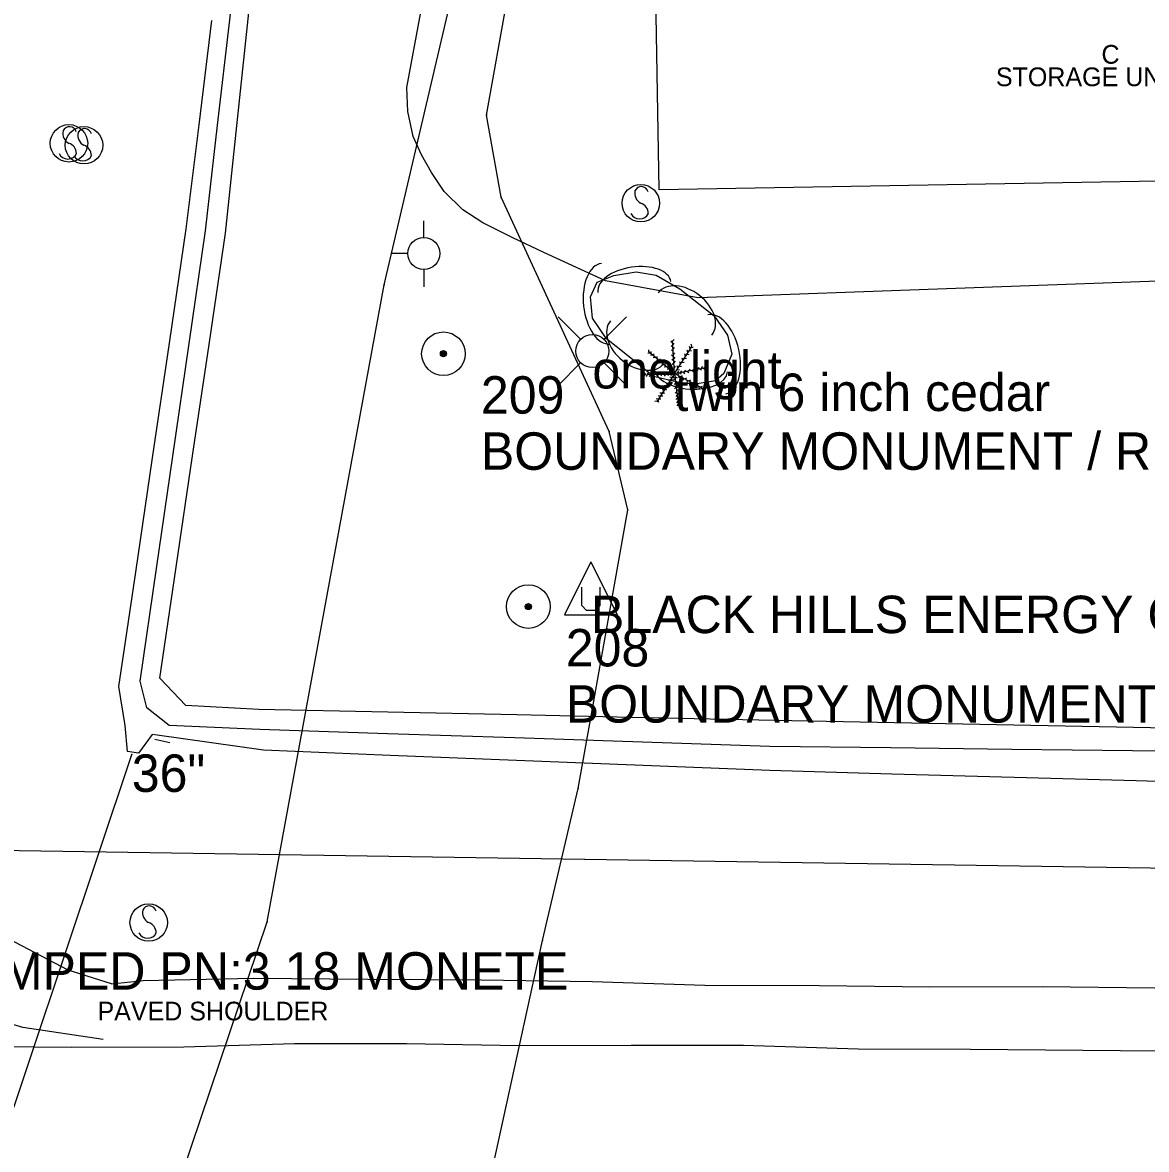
# Model space of a CAD drawing. Extents: x 1802180 to 1804859, y 572524 to 575172.
# Drawn here: x 1803540.3 to 1803690.4, y 573826.9 to 573977.4 of the extents above; entities that cross this region are included whole.
import ezdxf

# ---------------------------------------------------------------- set-up
doc = ezdxf.new("R2010")
doc.units = 0
for name, color, linetype in [('EX_EDGE_PAVEMENT', 7, 'Continuous'), ('EX_SHOULDER', 7, 'Continuous'), ('S_BASELINE', 7, 'Continuous'), ('S_BUILDING', 7, 'Continuous'), ('S_BUILDING_ANNOT', 7, 'Continuous'), ('S_CROSS_DRAIN', 7, 'Continuous'), ('S_CROSS_DRAIN_ANNOT', 7, 'Continuous'), ('S_DITCHLINE', 7, 'Continuous'), ('S_DRG_PT_SYM', 7, 'Continuous'), ('S_GAS_UTILITIES', 7, 'Continuous'), ('S_IRON_PIN', 7, 'Continuous'), ('S_IRON_PIN_ANNOT', 7, 'Continuous'), ('S_PARKING', 7, 'Continuous'), ('S_PRIMARY_CTL_ANNOT', 7, 'Continuous'), ('S_SHOULDER_ANNOT', 7, 'Continuous'), ('S_SIGN', 7, 'Continuous'), ('S_TREE', 7, 'Continuous'), ('S_TREE_ANNOT', 7, 'Continuous'), ('S_UNDERGROUND_CABLE', 7, 'Continuous'), ('S_UTILITY_POLE', 7, 'Continuous'), ('S_UTILITY_POLE_ANNOT', 7, 'Continuous'), ('S_UTL_PT_SYM', 7, 'Continuous'), ('S_WALL', 7, 'Continuous'), ('S_WATER_UTILITIES', 7, 'Continuous')]:
    doc.layers.add(name, color=color, linetype=linetype)

msp = doc.modelspace()

# ---------------------------------------------------------------- linework, layer by layer
at = {"layer": 'EX_EDGE_PAVEMENT'}
for points in [[(1803551.05, 573841.62), (1803540.31, 573843.22), (1803534.62, 573844.91)], [(1803696.89, 573840.03), (1803681.89, 573840.14), (1803666.89, 573840.27), (1803651.89, 573840.35), (1803636.56, 573840.83), (1803621.56, 573840.82), (1803606.56, 573840.79), (1803591.57, 573841.04), (1803576.57, 573841.06), (1803561.83, 573840.62), (1803546.83, 573840.56), (1803531.9, 573840.68)]]:
    msp.add_lwpolyline(points, dxfattribs=at)
at = {"layer": 'EX_SHOULDER'}
for points in [[(1803552.16, 573849.04), (1803546.37, 573850.89), (1803535.73, 573856.46), (1803527.96, 573862.02), (1803520.52, 573872.35), (1803517.64, 573879.31)], [(1803552.16, 573849.04), (1803556.36, 573849.5), (1803571.13, 573849.83), (1803586.4, 573849.69), (1803601.53, 573849.58), (1803616.38, 573849.36), (1803631.39, 573848.89), (1803646.64, 573848.83), (1803661.43, 573848.66), (1803676.46, 573848.68), (1803691.44, 573848.53), (1803706.35, 573848.42), (1803721.38, 573848.45), (1803736.44, 573848.38), (1803751.47, 573848.24), (1803768.59, 573848.06)]]:
    msp.add_lwpolyline(points, dxfattribs=at)
at = {"layer": 'S_BASELINE'}
msp.add_line((1803445.92, 573868.28), (1804267.05, 573855.8), dxfattribs=at)
at = {"layer": 'S_BUILDING'}
msp.add_lwpolyline([(1803624.74, 573986.2), (1803745.24, 573988.24), (1803745.82, 573957.19), (1803625.29, 573955.09), (1803624.74, 573986.2)], dxfattribs=at)
at = {"layer": 'S_CROSS_DRAIN'}
msp.add_line((1803510.3, 573746.58), (1803554.86, 573879.69), dxfattribs=at)
at = {"layer": 'S_DITCHLINE'}
for points in [[(1803704.66, 573879.99), (1803688.52, 573880.18), (1803672.38, 573880.37), (1803656.23, 573880.56), (1803640.09, 573880.76), (1803623.06, 573881.32), (1803606.02, 573881.89), (1803588.99, 573882.45), (1803571.95, 573883.02), (1803559.85, 573883.54), (1803556.86, 573885.91), (1803555.98, 573889.47), (1803558.16, 573904.5), (1803560.35, 573919.53), (1803562.53, 573934.57), (1803564.71, 573949.6), (1803566.33, 573963.71), (1803567.94, 573977.81), (1803569.56, 573991.91), (1803571.17, 574006.02), (1803572.73, 574023.07), (1803574.28, 574040.12), (1803575.84, 574057.17), (1803577.4, 574074.22)], [(1803704.61, 573882.97), (1803688.64, 573883.29), (1803672.67, 573883.61), (1803656.7, 573883.92), (1803640.73, 573884.24), (1803623.51, 573884.6), (1803606.29, 573884.96), (1803589.06, 573885.32), (1803571.84, 573885.68), (1803562.06, 573886.21), (1803558.59, 573889.86), (1803560.79, 573904.72), (1803562.98, 573919.58), (1803565.18, 573934.44), (1803567.38, 573949.3), (1803568.89, 573963.62), (1803570.4, 573977.94), (1803571.9, 573992.25), (1803573.41, 574006.57), (1803575.02, 574023.18), (1803576.63, 574039.79), (1803578.24, 574056.4), (1803579.85, 574073.01), (1803578.49, 574074.28)], [(1803705.33, 573875.68), (1803689.01, 573876.15), (1803672.69, 573876.61), (1803656.37, 573877.07), (1803640.05, 573877.54), (1803623.15, 573878.21), (1803606.25, 573878.89), (1803589.35, 573879.57), (1803572.45, 573880.24), (1803558.27, 573882.27), (1803557.6, 573882.37), (1803555.78, 573879.85), (1803554.28, 573880.09), (1803553.99, 573883.57), (1803553.15, 573888.77), (1803555.4, 573904.05), (1803557.64, 573919.32), (1803559.89, 573934.6), (1803562.13, 573949.87), (1803563.85, 573963.78), (1803565.57, 573977.68)]]:
    msp.add_lwpolyline(points, dxfattribs=at)
at = {"layer": 'S_DRG_PT_SYM'}
msp.add_lwpolyline([(1803554.86, 573879.69), (1803554.86, 573879.74), (1803554.86, 573879.69), (1803554.81, 573879.69), (1803554.86, 573879.69), (1803554.86, 573879.64), (1803554.86, 573879.69), (1803554.91, 573879.69)], dxfattribs=at)
at = {"layer": 'S_GAS_UTILITIES'}
for p, q in [((1803602.24, 573965.08), (1803622.65, 574080.31)), ((1803604.17, 573954.1), (1803602.24, 573965.08)), ((1803618.61, 573922.83), (1803604.17, 573954.1)), ((1803621.1, 573912.37), (1803618.61, 573922.83)), ((1803616.35, 573885.57), (1803621.1, 573912.37)), ((1803614.48, 573875.13), (1803616.35, 573885.57)), ((1803609.69, 573854.86), (1803614.48, 573875.13)), ((1803591.51, 573771.48), (1803609.69, 573854.86))]:
    msp.add_line(p, q, dxfattribs=at)
at = {"layer": 'S_IRON_PIN'}
for centre, radius in [((1803596.48, 573933.2), 2.91), ((1803596.48, 573933.2), 0.411), ((1803596.48, 573933.2), 0.262), ((1803596.48, 573933.2), 0.212), ((1803596.48, 573933.2), 0.145), ((1803596.48, 573933.2), 0.0822), ((1803596.48, 573933.2), 0.0581), ((1803607.82, 573899.44), 2.91), ((1803607.82, 573899.44), 0.411), ((1803607.82, 573899.44), 0.262), ((1803607.82, 573899.44), 0.212), ((1803607.82, 573899.44), 0.145), ((1803607.82, 573899.44), 0.0822), ((1803607.82, 573899.44), 0.0581)]:
    msp.add_circle(centre, radius, dxfattribs=at)
at = {"layer": 'S_PARKING'}
msp.add_lwpolyline([(1803699.33, 573943.14), (1803630.52, 573940.68), (1803618.14, 573942.95), (1803609.88, 573946.7), (1803605.75, 573948.68), (1803601.73, 573950.67), (1803599.05, 573952.43), (1803596.58, 573954.87), (1803594.9, 573957.42), (1803593.55, 573959.76), (1803592.43, 573962.2), (1803591.74, 573965.54), (1803591.61, 573968.77), (1803593.46, 573978.8), (1803598.48, 574020.7), (1803596.6, 574039.63)], dxfattribs=at)
at = {"layer": 'S_SIGN'}
for centre in [(1803546.47, 573961.3), (1803548.48, 573961.04), (1803622.84, 573953.3), (1803557.12, 573857.24)]:
    msp.add_circle(centre, 2.5, dxfattribs=at)
for centre, radius, start, end in [((1803547.16, 573962.63), 1.51, 167.1196, 241.9813), ((1803546.54, 573962.57), 0.952, 16.5258, 156.8957), ((1803549.16, 573962.37), 1.51, 167.1196, 241.9813), ((1803548.55, 573962.31), 0.952, 16.5258, 156.8957), ((1803546.06, 573959.96), 1.4, 358.6529, 73.7063), ((1803548.06, 573959.7), 1.4, 358.6529, 73.7063), ((1803546.32, 573960.48), 1.28, 204.641, 335.359), ((1803548.32, 573960.22), 1.28, 204.641, 335.359), ((1803623.53, 573954.63), 1.51, 167.1196, 241.9813), ((1803622.92, 573954.57), 0.952, 16.5258, 156.8957), ((1803622.69, 573952.48), 1.28, 204.641, 335.359), ((1803622.43, 573951.96), 1.4, 358.6529, 73.7063), ((1803557.81, 573858.57), 1.51, 167.1196, 241.9813), ((1803557.2, 573858.51), 0.952, 16.5258, 156.8957), ((1803556.71, 573855.9), 1.4, 358.6529, 73.7063), ((1803556.97, 573856.42), 1.28, 204.641, 335.359)]:
    msp.add_arc(centre, radius, start, end, dxfattribs=at)
at = {"layer": 'S_TREE'}
for p, q in [((1803627.1, 573934.63), (1803626.87, 573934.83)), ((1803627.13, 573934.07), (1803626.9, 573934.26)), ((1803627.35, 573930.55), (1803627.08, 573934.99)), ((1803627.09, 573934.88), (1803627.28, 573935.11)), ((1803627.12, 573934.4), (1803627.31, 573934.63)), ((1803627.15, 573933.8), (1803627.34, 573934.03)), ((1803627.35, 573930.55), (1803629.69, 573934.23)), ((1803629.42, 573933.86), (1803629.33, 573934.15)), ((1803629.56, 573934.02), (1803629.85, 573934.06)), ((1803629.67, 573934.2), (1803629.58, 573934.49)), ((1803624.07, 573933.29), (1803623.77, 573933.25)), ((1803627.35, 573930.55), (1803623.89, 573933.46)), ((1803623.92, 573933.43), (1803623.92, 573933.73)), ((1803624.41, 573933.01), (1803624.12, 573932.99)), ((1803624.24, 573933.18), (1803624.24, 573933.48)), ((1803624.78, 573932.69), (1803624.48, 573932.67)), ((1803624.6, 573932.89), (1803624.6, 573933.19)), ((1803625.01, 573932.53), (1803625.01, 573932.83)), ((1803625.42, 573932.2), (1803625.42, 573932.5)), ((1803627.16, 573933.49), (1803626.93, 573933.69)), ((1803627.18, 573932.83), (1803626.96, 573933.03)), ((1803627.22, 573932.24), (1803627, 573932.44)), ((1803627.19, 573933.09), (1803627.38, 573933.32)), ((1803627.26, 573932.52), (1803627.45, 573932.76)), ((1803628.45, 573932.32), (1803628.36, 573932.61)), ((1803628.67, 573932.56), (1803628.96, 573932.61)), ((1803628.83, 573932.89), (1803628.74, 573933.18)), ((1803628.99, 573933.1), (1803629.29, 573933.15)), ((1803629.12, 573933.41), (1803629.04, 573933.69)), ((1803629.31, 573933.59), (1803629.61, 573933.64)), ((1803625.23, 573932.32), (1803624.94, 573932.29)), ((1803625.6, 573931.99), (1803625.3, 573931.96)), ((1803625.93, 573931.72), (1803625.63, 573931.7)), ((1803625.74, 573931.92), (1803625.74, 573932.22)), ((1803626.27, 573931.43), (1803625.97, 573931.4)), ((1803626.11, 573931.61), (1803626.11, 573931.91)), ((1803626.64, 573931.13), (1803626.34, 573931.11)), ((1803626.48, 573931.31), (1803626.48, 573931.61)), ((1803626.83, 573930.99), (1803626.83, 573931.29)), ((1803627.26, 573931.67), (1803627.04, 573931.87)), ((1803627.27, 573931.05), (1803627.05, 573931.25)), ((1803627.27, 573931.95), (1803627.46, 573932.19)), ((1803627.3, 573931.28), (1803627.48, 573931.52)), ((1803627.35, 573930.55), (1803631.77, 573931.42)), ((1803627.7, 573931.04), (1803628, 573931.08)), ((1803627.8, 573931.3), (1803627.71, 573931.59)), ((1803627.73, 573930.63), (1803627.93, 573930.86)), ((1803627.98, 573931.5), (1803628.28, 573931.55)), ((1803628.16, 573931.83), (1803628.07, 573932.12)), ((1803628.13, 573930.69), (1803628.33, 573930.91)), ((1803628.32, 573932.05), (1803628.61, 573932.09)), ((1803628.66, 573930.8), (1803628.86, 573931.02)), ((1803629, 573930.86), (1803629.26, 573930.7)), ((1803629.22, 573930.92), (1803629.43, 573931.15)), ((1803629.61, 573930.99), (1803629.86, 573930.83)), ((1803629.86, 573931.07), (1803630.06, 573931.29)), ((1803630.19, 573931.09), (1803630.44, 573930.93)), ((1803630.45, 573931.16), (1803630.65, 573931.38)), ((1803630.7, 573931.21), (1803630.95, 573931.05)), ((1803630.93, 573931.26), (1803631.13, 573931.48)), ((1803631.12, 573931.3), (1803631.38, 573931.14)), ((1803631.38, 573931.35), (1803631.58, 573931.57)), ((1803631.53, 573931.36), (1803631.78, 573931.2)), ((1803631.6, 573931.4), (1803631.81, 573931.62)), ((1803622.98, 573930.34), (1803622.85, 573930.07)), ((1803627.35, 573930.55), (1803622.9, 573930.34)), ((1803623.13, 573930.36), (1803622.96, 573930.61)), ((1803623.33, 573930.36), (1803623.2, 573930.09)), ((1803623.52, 573930.39), (1803623.35, 573930.63)), ((1803623.67, 573930.38), (1803623.54, 573930.11)), ((1803623.92, 573930.39), (1803623.75, 573930.63)), ((1803624.09, 573930.39), (1803623.96, 573930.13)), ((1803624.32, 573930.41), (1803624.15, 573930.66)), ((1803624.6, 573930.42), (1803624.47, 573930.15)), ((1803624.89, 573930.42), (1803624.72, 573930.67)), ((1803627.35, 573930.55), (1803624.97, 573926.78)), ((1803625.16, 573930.45), (1803625.03, 573930.18)), ((1803625.44, 573930.46), (1803625.27, 573930.71)), ((1803625.65, 573930.47), (1803625.51, 573930.2)), ((1803625.92, 573930.48), (1803625.75, 573930.72)), ((1803626.12, 573930.49), (1803625.98, 573930.22)), ((1803626.36, 573930.52), (1803626.19, 573930.76)), ((1803626.58, 573930.5), (1803626.44, 573930.23)), ((1803626.78, 573929.68), (1803626.48, 573929.65)), ((1803626.69, 573930.55), (1803626.52, 573930.8)), ((1803626.65, 573929.45), (1803626.73, 573929.16)), ((1803627, 573930.83), (1803626.7, 573930.81)), ((1803627.02, 573930.05), (1803626.72, 573930.02)), ((1803626.96, 573930.51), (1803626.83, 573930.24)), ((1803626.93, 573929.89), (1803627.01, 573929.6)), ((1803627.14, 573930.23), (1803627.22, 573929.94)), ((1803627.41, 573929.87), (1803627.22, 573929.65)), ((1803627.35, 573930.55), (1803631.27, 573928.5)), ((1803627.35, 573930.55), (1803627.88, 573926.18)), ((1803627.43, 573930.12), (1803627.68, 573929.97)), ((1803627.47, 573929.57), (1803627.72, 573929.41)), ((1803627.68, 573930.37), (1803627.94, 573930.51)), ((1803627.86, 573930.27), (1803627.93, 573929.98)), ((1803627.97, 573930.67), (1803628.22, 573930.51)), ((1803628.16, 573930.14), (1803628.42, 573930.28)), ((1803628.44, 573929.97), (1803628.51, 573929.68)), ((1803628.49, 573930.74), (1803628.74, 573930.58)), ((1803628.71, 573929.84), (1803628.98, 573929.98)), ((1803628.98, 573929.69), (1803629.05, 573929.4)), ((1803629.27, 573929.56), (1803629.53, 573929.7)), ((1803629.5, 573929.42), (1803629.57, 573929.13)), ((1803629.75, 573929.3), (1803630.02, 573929.44)), ((1803625.69, 573927.95), (1803625.39, 573927.92)), ((1803625.99, 573928.4), (1803625.69, 573928.37)), ((1803625.85, 573928.15), (1803625.93, 573927.86)), ((1803626.25, 573928.82), (1803625.96, 573928.79)), ((1803626.14, 573928.61), (1803626.21, 573928.32)), ((1803626.51, 573929.24), (1803626.21, 573929.21)), ((1803626.4, 573929.04), (1803626.47, 573928.75)), ((1803627.48, 573929.29), (1803627.28, 573929.07)), ((1803627.56, 573928.73), (1803627.36, 573928.5)), ((1803627.63, 573928.16), (1803627.44, 573927.94)), ((1803627.55, 573929), (1803627.81, 573928.85)), ((1803627.61, 573928.45), (1803627.87, 573928.3)), ((1803627.69, 573927.94), (1803627.94, 573927.79)), ((1803630.03, 573929.12), (1803630.11, 573928.83)), ((1803630.29, 573929.03), (1803630.55, 573929.17)), ((1803630.55, 573928.87), (1803630.62, 573928.57)), ((1803630.83, 573928.75), (1803631.1, 573928.89)), ((1803631.04, 573928.61), (1803631.11, 573928.32)), ((1803631.23, 573928.54), (1803631.49, 573928.68)), ((1803625, 573926.86), (1803624.7, 573926.83)), ((1803625.2, 573927.16), (1803624.9, 573927.13)), ((1803625.12, 573927.02), (1803625.2, 573926.73)), ((1803625.45, 573927.58), (1803625.16, 573927.54)), ((1803625.35, 573927.37), (1803625.43, 573927.08)), ((1803625.61, 573927.77), (1803625.68, 573927.48)), ((1803627.7, 573927.71), (1803627.5, 573927.48)), ((1803627.73, 573927.32), (1803627.54, 573927.1)), ((1803627.79, 573926.88), (1803627.6, 573926.65)), ((1803627.84, 573926.46), (1803627.64, 573926.23)), ((1803627.72, 573927.51), (1803627.97, 573927.35)), ((1803627.76, 573927.1), (1803628.02, 573926.95)), ((1803627.83, 573926.64), (1803628.08, 573926.48)), ((1803627.87, 573926.3), (1803628.12, 573926.14))]:
    msp.add_line(p, q, dxfattribs=at)
msp.add_lwpolyline([(1803624.55, 573930.17), (1803620.84, 573933.14), (1803618.26, 573935.19), (1803616.4, 573937.96), (1803616.1, 573940.81), (1803617.01, 573942.74), (1803619.22, 573943.67), (1803622.2, 573944.12), (1803624.91, 573943.7), (1803628.06, 573941.87), (1803632.63, 573938.26), (1803634.42, 573935.7), (1803635.01, 573933.14), (1803633.95, 573930.57), (1803632.82, 573929.57), (1803630.11, 573929.13), (1803628.26, 573929.26), (1803624.55, 573930.17)], dxfattribs=at)
for centre, major_axis, ratio in [((1803618.16, 573939.88), (0.57, -5.38), 0.55008), ((1803621.99, 573942.11), (-4.88, -0.72), 0.540699), ((1803628.75, 573938.52), (-3.59, 2.83), 0.685311), ((1803633.01, 573933.11), (-1.2, 5.28), 0.55008), ((1803622.35, 573934.74), (3.57, -2.85), 0.685311), ((1803629.52, 573931.14), (4.92, -0.35), 0.540699)]:
    msp.add_ellipse(centre, major_axis=major_axis, ratio=ratio, start_param=3.141593, end_param=6.283185, dxfattribs=at)
at = {"layer": 'S_UNDERGROUND_CABLE'}
for p, q in [((1803616.18, 573905.42), (1803612.66, 573898.33)), ((1803616.18, 573905.42), (1803619.67, 573898.33)), ((1803614.98, 573899.57), (1803614.98, 573902.01)), ((1803617.35, 573902.01), (1803617.35, 573899.57)), ((1803615.6, 573898.91), (1803614.98, 573899.57)), ((1803617.35, 573899.57), (1803616.8, 573898.91)), ((1803612.66, 573898.33), (1803619.67, 573898.33)), ((1803616.8, 573898.91), (1803615.6, 573898.91))]:
    msp.add_line(p, q, dxfattribs=at)
at = {"layer": 'S_UTILITY_POLE'}
for p, q in [((1803593.86, 573948.7), (1803593.86, 573950.95)), ((1803591.76, 573946.57), (1803589.44, 573946.57)), ((1803593.93, 573942.15), (1803593.93, 573944.48)), ((1803614.77, 573935.14), (1803611.79, 573938.13)), ((1803617.95, 573935.14), (1803620.93, 573938.13)), ((1803614.77, 573931.97), (1803611.79, 573928.98)), ((1803617.95, 573931.97), (1803620.93, 573928.98))]:
    msp.add_line(p, q, dxfattribs=at)
for centre, radius in [((1803593.86, 573946.59), 2.13), ((1803616.37, 573933.56), 2.21)]:
    msp.add_circle(centre, radius, dxfattribs=at)
at = {"layer": 'S_UTL_PT_SYM'}
for points in [[(1803602.24, 573965.08), (1803602.24, 573965.13), (1803602.24, 573965.08), (1803602.19, 573965.08), (1803602.24, 573965.08), (1803602.24, 573965.03), (1803602.24, 573965.08), (1803602.29, 573965.08)], [(1803604.17, 573954.1), (1803604.17, 573954.15), (1803604.17, 573954.1), (1803604.12, 573954.1), (1803604.17, 573954.1), (1803604.17, 573954.05), (1803604.17, 573954.1), (1803604.22, 573954.1)], [(1803588.55, 573942.38), (1803588.55, 573942.43), (1803588.55, 573942.38), (1803588.5, 573942.38), (1803588.55, 573942.38), (1803588.55, 573942.33), (1803588.55, 573942.38), (1803588.6, 573942.38)], [(1803618.61, 573922.83), (1803618.61, 573922.88), (1803618.61, 573922.83), (1803618.56, 573922.83), (1803618.61, 573922.83), (1803618.61, 573922.78), (1803618.61, 573922.83), (1803618.66, 573922.83)], [(1803621.1, 573912.37), (1803621.1, 573912.42), (1803621.1, 573912.37), (1803621.05, 573912.37), (1803621.1, 573912.37), (1803621.1, 573912.32), (1803621.1, 573912.37), (1803621.15, 573912.37)], [(1803616.35, 573885.57), (1803616.35, 573885.62), (1803616.35, 573885.57), (1803616.3, 573885.57), (1803616.35, 573885.57), (1803616.35, 573885.52), (1803616.35, 573885.57), (1803616.4, 573885.57)], [(1803614.48, 573875.13), (1803614.48, 573875.18), (1803614.48, 573875.13), (1803614.43, 573875.13), (1803614.48, 573875.13), (1803614.48, 573875.08), (1803614.48, 573875.13), (1803614.53, 573875.13)], [(1803572.96, 573857.35), (1803572.96, 573857.4), (1803572.96, 573857.35), (1803572.91, 573857.35), (1803572.96, 573857.35), (1803572.96, 573857.3), (1803572.96, 573857.35), (1803573.01, 573857.35)], [(1803609.69, 573854.86), (1803609.69, 573854.91), (1803609.69, 573854.86), (1803609.64, 573854.86), (1803609.69, 573854.86), (1803609.69, 573854.81), (1803609.69, 573854.86), (1803609.74, 573854.86)]]:
    msp.add_lwpolyline(points, dxfattribs=at)
at = {"layer": 'S_WALL'}
msp.add_lwpolyline([(1803557.93, 573881.74), (1803559.95, 573881.28)], dxfattribs=at)
at = {"layer": 'S_WATER_UTILITIES'}
for p, q in [((1803588.55, 573942.38), (1803615.84, 574058.53)), ((1803572.96, 573857.35), (1803588.55, 573942.38)), ((1803529.9, 573730.17), (1803572.96, 573857.35))]:
    msp.add_line(p, q, dxfattribs=at)

# ---------------------------------------------------------------- texts
at = {"layer": 'S_BUILDING_ANNOT'}
for s, p in [('C', (1803684.36, 573971.93)), ('STORAGE UNITS', (1803670.26, 573968.93))]:
    msp.add_text(s, height=2.5, dxfattribs=at).set_placement(p)
at = {"layer": 'S_CROSS_DRAIN_ANNOT'}
msp.add_text('36"       ', height=5, dxfattribs=at).set_placement((1803554.86, 573874.69))
at = {"layer": 'S_IRON_PIN_ANNOT'}
for s, p in [('209', (1803601.48, 573925.2)), ('BOUNDARY MONUMENT / REBAR & ALU ', (1803601.48, 573917.7)), ('208', (1803612.82, 573891.44)), ('BOUNDARY MONUMENT / REBAR & ALU ', (1803612.82, 573883.94))]:
    msp.add_text(s, height=5, dxfattribs=at).set_placement(p)
at = {"layer": 'S_PRIMARY_CTL_ANNOT'}
msp.add_text('PD:STD ARDOT MON. STAMPED PN:3 18 MONETE', height=5, dxfattribs=at).set_placement((1803453.42, 573848.28))
at = {"layer": 'S_SHOULDER_ANNOT'}
msp.add_text('PAVED SHOULDER', height=2.5, dxfattribs=at).set_placement((1803550.28, 573844.17))
at = {"layer": 'S_TREE_ANNOT'}
msp.add_text('twin 6 inch cedar', height=5, dxfattribs=at).set_placement((1803627.35, 573925.55))
at = {"layer": 'S_UTILITY_POLE_ANNOT'}
for s, p in [('one light', (1803616.37, 573928.56)), ('BLACK HILLS ENERGY GAS PIPELINE  ', (1803616.18, 573895.89))]:
    msp.add_text(s, height=5, dxfattribs=at).set_placement(p)

doc.saveas('drawing.dxf')
